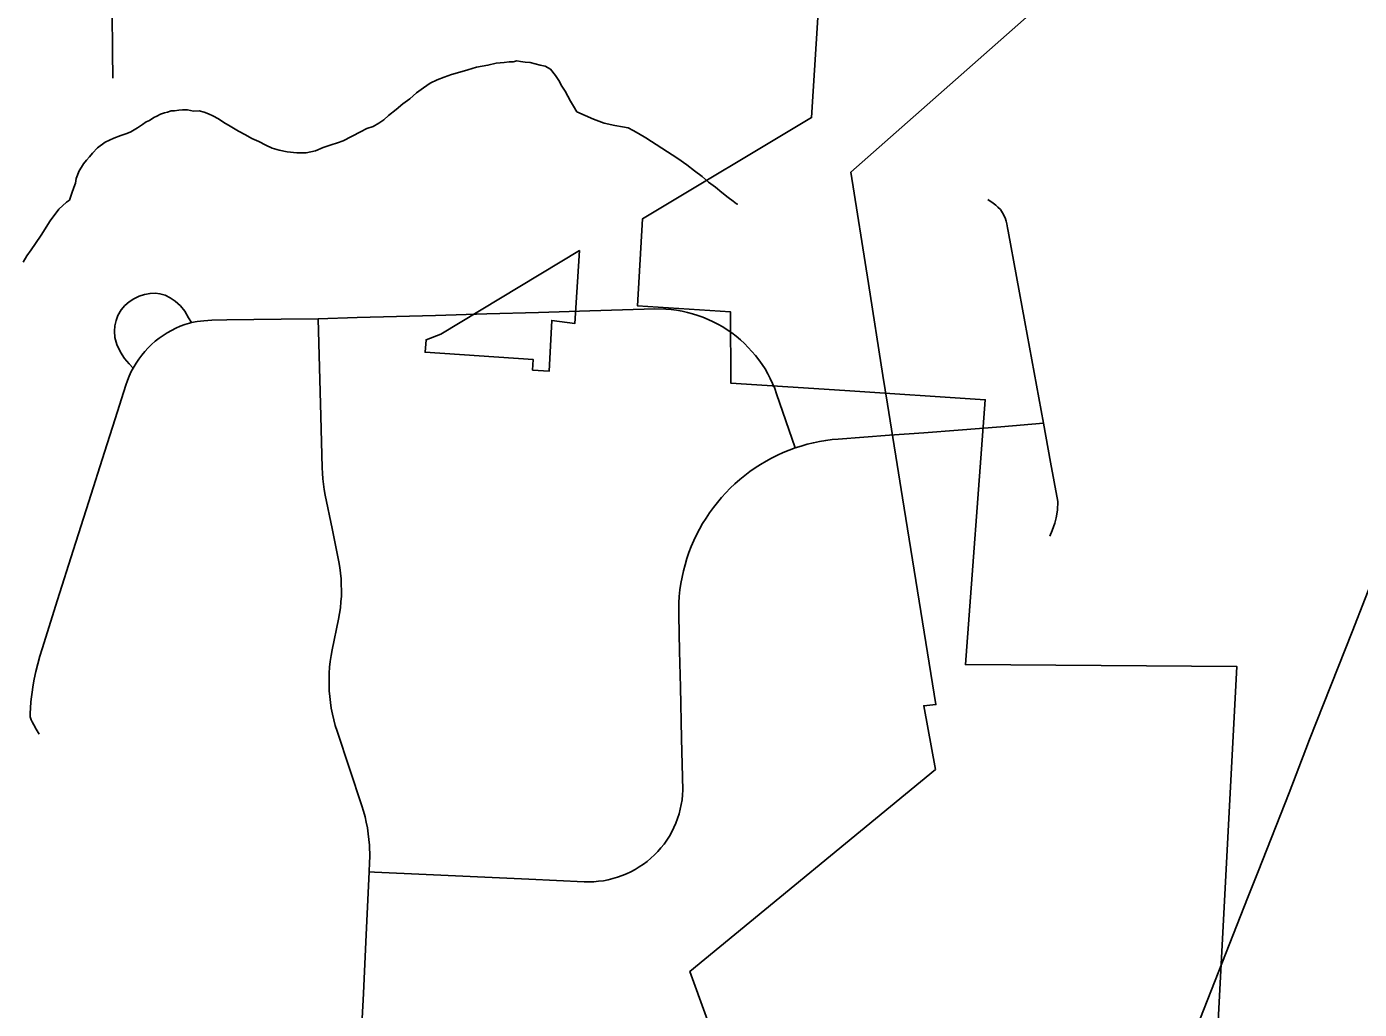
# Model space of a CAD drawing. Extents: x -11.4 to 84.1, y 11.1 to 59.
# Drawn here: x 28.944 to 29.748, y 44.128 to 44.72 of the extents above; entities that cross this region are included whole.
import ezdxf

# ---------------------------------------------------------------- set-up
doc = ezdxf.new("R2010")
doc.units = 0
for name, color, linetype in [('GM_X_Corporation', 7, 'Continuous'), ('GM_X_Minor_River', 7, 'Continuous'), ('GM_X_Township_Road', 7, 'Continuous')]:
    doc.layers.add(name, color=color, linetype=linetype)

msp = doc.modelspace()

# ---------------------------------------------------------------- linework, layer by layer
at = {"layer": 'GM_X_Corporation'}
for points in [[(29.77816, 44.03029), (29.68366, 44.03885), (29.68606, 44.11787), (29.6623, 44.1172), (29.67376, 44.33481), (29.51005, 44.33592), (29.522, 44.49555), (29.43727, 44.50107), (29.36862, 44.50556), (29.36843, 44.54856), (29.31222, 44.55225), (29.31539, 44.60474), (29.41732, 44.66567), (29.44937, 45.17354)], [(29.39315, 44.01517), (29.34397, 44.15098), (29.492, 44.27269), (29.48493, 44.31116), (29.49231, 44.31177), (29.47221, 44.43639), (29.46316, 44.49297), (29.46025, 44.51025), (29.45163, 44.56574), (29.44099, 44.63272), (29.59461, 44.76832)], [(29.24897, 44.5134), (29.24939, 44.51992), (29.1842, 44.52419), (29.18484, 44.53175), (29.1937, 44.53521), (29.2773, 44.58555), (29.27453, 44.54162), (29.26059, 44.54339), (29.25898, 44.51275), (29.24897, 44.5134)], [(29.77465, 44.43614), (29.74338, 44.35576), (29.71759, 44.2907), (29.71529, 44.2849), (29.70535, 44.25856), (29.68667, 44.21117), (29.68029, 44.19514), (29.64968, 44.1173), (29.61568, 44.03094), (29.6061, 44.00474), (29.63923, 44.00177), (29.62331, 43.96128), (29.65181, 43.95903), (29.61943, 43.93125), (29.61073, 43.90881), (29.65515, 43.90531), (29.74026, 43.89651), (29.79173, 43.89119)]]:
    msp.add_lwpolyline(points, dxfattribs=at)
at = {"layer": 'GM_X_Minor_River'}
for points in [[(28.94192, 44.57856), (28.94413, 44.58239), (28.94673, 44.58586), (28.94933, 44.5897), (28.95266, 44.5947), (28.95821, 44.60354), (28.96341, 44.61047), (28.9679, 44.61473), (28.96978, 44.6159), (28.97123, 44.6201), (28.97231, 44.62355), (28.9734, 44.62623), (28.97374, 44.62889), (28.97556, 44.63349), (28.97704, 44.63579), (28.97815, 44.63771), (28.98001, 44.64002), (28.98187, 44.64195), (28.98373, 44.64427), (28.98672, 44.64736), (28.99122, 44.65085), (28.9965, 44.65322), (29.00065, 44.65481), (29.00443, 44.65601), (29.00669, 44.65719), (29.01082, 44.65954), (29.01383, 44.66149), (29.01608, 44.66305), (29.01797, 44.66384), (29.02059, 44.66579), (29.02248, 44.66658), (29.02474, 44.66776), (29.027, 44.66856), (29.0289, 44.66897), (29.03116, 44.66976), (29.03306, 44.6698), (29.03571, 44.67022), (29.03799, 44.67026), (29.04103, 44.67031), (29.04446, 44.6696), (29.04788, 44.66966), (29.05093, 44.66895), (29.0536, 44.66785), (29.05628, 44.66675), (29.05973, 44.66491), (29.06281, 44.66268), (29.06664, 44.66046), (29.07163, 44.6575), (29.07584, 44.65529), (29.07968, 44.65307), (29.08389, 44.65124), (29.0881, 44.64903), (29.09193, 44.64719), (29.09613, 44.64612), (29.10108, 44.64506), (29.10679, 44.64439), (29.11249, 44.64448), (29.11816, 44.64572), (29.12269, 44.64769), (29.1276, 44.64929), (29.13138, 44.6505), (29.13477, 44.6517), (29.14532, 44.65719), (29.14908, 44.65916), (29.15286, 44.66036), (29.15625, 44.66231), (29.15925, 44.66427), (29.16225, 44.66698), (29.16674, 44.67047), (29.17086, 44.67396), (29.17499, 44.67707), (29.17911, 44.68056), (29.18323, 44.68367), (29.18737, 44.6864), (29.19151, 44.68837), (29.19566, 44.68996), (29.20019, 44.69156), (29.20511, 44.69316), (29.21002, 44.69438), (29.21531, 44.69599), (29.22213, 44.69724), (29.22704, 44.69846), (29.23197, 44.69892), (29.235, 44.69935), (29.23728, 44.69939), (29.23956, 44.69981), (29.24184, 44.69947), (29.2445, 44.69913), (29.24755, 44.6988), (29.2506, 44.69809), (29.25365, 44.69738), (29.2567, 44.69667), (29.25977, 44.69482), (29.26287, 44.69107), (29.26482, 44.68806), (29.26678, 44.68467), (29.26872, 44.68166), (29.27029, 44.67864), (29.27187, 44.67563), (29.27381, 44.67261), (29.27577, 44.66922)], [(29.27577, 44.66922), (29.28075, 44.66702), (29.28572, 44.66482), (29.29222, 44.66227), (29.2987, 44.66085), (29.30327, 44.66017), (29.3067, 44.65947), (29.30976, 44.65799), (29.31283, 44.65614), (29.31743, 44.65356), (29.33663, 44.64095), (29.34201, 44.63723), (29.34663, 44.6335), (29.35125, 44.63016), (29.3551, 44.6268), (29.35933, 44.62383), (29.36318, 44.62047), (29.36703, 44.61749), (29.37011, 44.61526), (29.37203, 44.61377), (29.3728, 44.6134)]]:
    msp.add_lwpolyline(points, dxfattribs=at)
at = {"layer": 'GM_X_Township_Road'}
for points in [[(28.99599, 44.6895), (28.99569, 44.70523), (28.99549, 44.72938)], [(29.56092, 44.41336), (29.5623, 44.41682), (29.5641, 44.42119), (29.56488, 44.42437), (29.56566, 44.42903), (29.56578, 44.43432), (29.56148, 44.45786), (29.55716, 44.48139), (29.55155, 44.51195), (29.54594, 44.54251), (29.54091, 44.56991), (29.53588, 44.59731), (29.53552, 44.59928), (29.535, 44.60167), (29.53459, 44.60323), (29.53396, 44.60531), (29.53251, 44.60826), (29.53121, 44.61018), (29.5297, 44.61174), (29.52835, 44.61298), (29.5269, 44.61413), (29.52353, 44.6163)], [(29.00808, 44.51457), (29.00568, 44.51719), (29.00291, 44.52054), (29.00043, 44.52419), (28.99833, 44.52893), (28.99716, 44.53316), (28.99681, 44.53702), (28.9972, 44.54012), (28.9979, 44.54344), (28.99898, 44.54637), (29.00083, 44.54972), (29.00306, 44.55236), (29.00576, 44.55456), (29.00852, 44.55637), (29.01169, 44.55795), (29.01497, 44.55894), (29.01833, 44.55967), (29.02155, 44.55986), (29.02432, 44.55947), (29.02741, 44.55861), (29.03057, 44.55696), (29.03353, 44.55506), (29.03663, 44.55229), (29.03926, 44.54895), (29.04163, 44.54505), (29.04341, 44.54213)], [(28.95156, 44.29394), (28.94975, 44.29691), (28.94823, 44.29955), (28.94724, 44.30144), (28.94669, 44.30257), (28.94609, 44.30446), (28.94595, 44.30646), (28.94642, 44.31326), (28.94665, 44.31511), (28.947, 44.31793), (28.94741, 44.3208), (28.94766, 44.32259), (28.94851, 44.32722), (28.94951, 44.33183), (28.95061, 44.3364), (28.95184, 44.34094), (28.95322, 44.34545), (28.96262, 44.37506), (28.97202, 44.40467), (28.98143, 44.43428), (28.99083, 44.46389), (28.99726, 44.48414), (29.0037, 44.50439), (29.0047, 44.50716), (29.00578, 44.50988), (29.00702, 44.51255), (29.00808, 44.51457), (29.00991, 44.51765), (29.01153, 44.52009), (29.01332, 44.52244), (29.01517, 44.52469), (29.01716, 44.52684), (29.0193, 44.52889), (29.02148, 44.53083), (29.0238, 44.53265), (29.02617, 44.53436), (29.02863, 44.53593), (29.03119, 44.53738), (29.03384, 44.53868), (29.03655, 44.53985), (29.03929, 44.54089), (29.04209, 44.54178), (29.04341, 44.54213), (29.04679, 44.54276), (29.05084, 44.54324), (29.05552, 44.54355), (29.06457, 44.54374), (29.08095, 44.54396), (29.09733, 44.54417), (29.11979, 44.54433), (29.14335, 44.54526), (29.16691, 44.54581), (29.19046, 44.54636), (29.22152, 44.54729), (29.25257, 44.54823), (29.28363, 44.54917), (29.30318, 44.54976), (29.32272, 44.55035), (29.32936, 44.55022), (29.33262, 44.54995), (29.33589, 44.54952), (29.33916, 44.54896), (29.34238, 44.54825), (29.34556, 44.54741), (29.34873, 44.54642), (29.35181, 44.54529), (29.35489, 44.54404), (29.35787, 44.54265), (29.36081, 44.54114), (29.3637, 44.5395), (29.36645, 44.53773), (29.36919, 44.53585), (29.3718, 44.53384), (29.37436, 44.53172), (29.37677, 44.5295), (29.37914, 44.52717), (29.38136, 44.52474), (29.3835, 44.52223), (29.38553, 44.51961), (29.38742, 44.51691), (29.38923, 44.51414), (29.39088, 44.51129), (29.39239, 44.50836), (29.39382, 44.50537), (29.39509, 44.50233), (29.39623, 44.49923), (29.40186, 44.48288), (29.40749, 44.46653)], [(29.14574, 44.11138), (29.14703, 44.13772), (29.14849, 44.16876), (29.14949, 44.18987), (29.15048, 44.21098), (29.15077, 44.21666), (29.15087, 44.22013), (29.15068, 44.22707), (29.15035, 44.23053), (29.14997, 44.23398), (29.14941, 44.23742), (29.14874, 44.24083), (29.14799, 44.2442), (29.14704, 44.24756), (29.14605, 44.25087), (29.13857, 44.27336), (29.1311, 44.29584), (29.13006, 44.29922), (29.12911, 44.30264), (29.12831, 44.30609), (29.12765, 44.30957), (29.12713, 44.31308), (29.1267, 44.31659), (29.12642, 44.32013), (29.12628, 44.32367), (29.12642, 44.33075), (29.12667, 44.33429), (29.12704, 44.33781), (29.12757, 44.34132), (29.12823, 44.3448), (29.13203, 44.36337), (29.13265, 44.36678), (29.13317, 44.37021), (29.1335, 44.37366), (29.13374, 44.37712), (29.13356, 44.38753), (29.13323, 44.39098), (29.13275, 44.39441), (29.13214, 44.39782), (29.12808, 44.41799), (29.12401, 44.43816), (29.1234, 44.44141), (29.12292, 44.44469), (29.12255, 44.44798), (29.12231, 44.45127), (29.12217, 44.45457), (29.12135, 44.48563), (29.12057, 44.51498), (29.11979, 44.54433)], [(29.15048, 44.21098), (29.15375, 44.21082), (29.18479, 44.20939), (29.21583, 44.20796), (29.24686, 44.20653), (29.26351, 44.20577), (29.28016, 44.20501), (29.2831, 44.20494), (29.28598, 44.20504), (29.28887, 44.20527), (29.29176, 44.20566), (29.29465, 44.20621), (29.2975, 44.20688), (29.30029, 44.20771), (29.30304, 44.20868), (29.30569, 44.20979), (29.30835, 44.21103), (29.31091, 44.21241), (29.31342, 44.21392), (29.31584, 44.21556), (29.31816, 44.21731), (29.32039, 44.21918), (29.32252, 44.22116), (29.32456, 44.22325), (29.32645, 44.22544), (29.32831, 44.22772), (29.32997, 44.2301), (29.33153, 44.23257), (29.33295, 44.23511), (29.33428, 44.23771), (29.33541, 44.24039), (29.33646, 44.24311), (29.33736, 44.24589), (29.33807, 44.24871), (29.33869, 44.25155), (29.33917, 44.25444), (29.33945, 44.25733), (29.3396, 44.26025), (29.33888, 44.29131), (29.33817, 44.32237), (29.33768, 44.34392), (29.33718, 44.36546), (29.33728, 44.37321), (29.33751, 44.37707), (29.33794, 44.38093), (29.33852, 44.38476), (29.33918, 44.38857), (29.34004, 44.39235), (29.34103, 44.3961), (29.34213, 44.39981), (29.34336, 44.40347), (29.34478, 44.40709), (29.34629, 44.41065), (29.34796, 44.41415), (29.34971, 44.4176), (29.35161, 44.42096), (29.35365, 44.42426), (29.35583, 44.42749), (29.35806, 44.43063), (29.36047, 44.43366), (29.36294, 44.43663), (29.36554, 44.43949), (29.3683, 44.44226), (29.37109, 44.44492), (29.37398, 44.44748), (29.37702, 44.44993), (29.3801, 44.45227), (29.38327, 44.45449), (29.3865, 44.45659), (29.38986, 44.45856), (29.39323, 44.46041), (29.39673, 44.46214), (29.40024, 44.46373), (29.40384, 44.46519), (29.40749, 44.46653), (29.41109, 44.46768), (29.41474, 44.46873), (29.41839, 44.46962), (29.42213, 44.47039), (29.42587, 44.47103), (29.42962, 44.47152), (29.43341, 44.47188), (29.46439, 44.47417), (29.48507, 44.47569), (29.50574, 44.47722), (29.53145, 44.4793), (29.55716, 44.48139)]]:
    msp.add_lwpolyline(points, dxfattribs=at)

doc.saveas('drawing.dxf')
